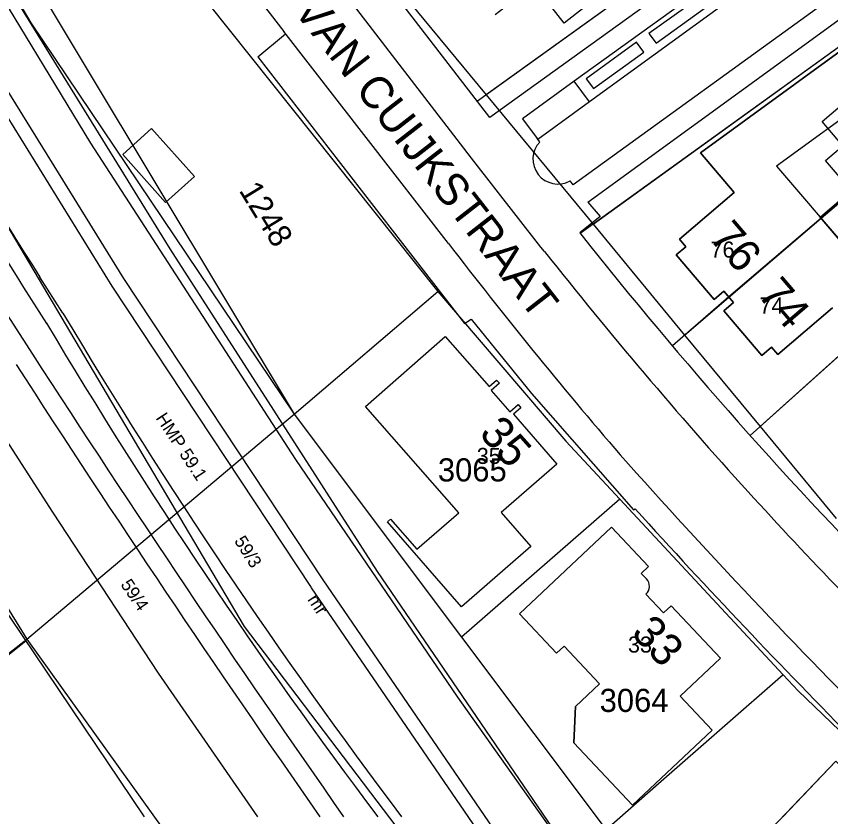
# Model space of a CAD drawing. Extents: x 148816 to 151297, y 399515 to 402500.
# Drawn here: x 149560.2 to 149623.5, y 400250 to 400312.2 of the extents above; entities that cross this region are included whole.
import ezdxf

# ---------------------------------------------------------------- set-up
doc = ezdxf.new("R2010")
doc.units = 0
for name, color, linetype in [('B01 Hoofdgebouw  [D] Norm', 7, 'Continuous'), ('B01 Hoofdgebouw  [T] Norm', 7, 'Continuous'), ('B01 hoofgebouw', 7, 'Continuous'), ('B02 Bijgebouw  [D] Norm', 7, 'Continuous'), ('B07 Tussenmuur  [D] Norm', 7, 'Continuous'), ('G01 perceelsgrens', 7, 'Continuous'), ('G02 sectiegrens', 7, 'Continuous'), ('Q01 Spoorrail  [D] Norm', 7, 'Continuous'), ('Q21 Lichtmast  Gem', 7, 'Continuous'), ('T04 Haag heg  [D] Gem', 7, 'Continuous'), ('T09 Insteek water  [T] Norm', 7, 'Continuous'), ('V00 Kant verharding algemeen  [T] Norm', 7, 'Continuous'), ('V00 Kant verharding algemeen secundair  [T] Gem', 7, 'Continuous'), ('Z01 perceelnummer', 7, 'Continuous'), ('Z02 huisnummer', 7, 'Continuous'), ('Z02 Huisnummer  [Tekst] Norm', 7, 'Continuous'), ('Z06 straatnaam', 7, 'Continuous'), ('Z19 Overige Tekst  [Tekst] Gem', 7, 'Continuous')]:
    doc.layers.add(name, color=color, linetype=linetype)

msp = doc.modelspace()

# ---------------------------------------------------------------- linework, layer by layer
at = {"layer": 'B01 Hoofdgebouw  [D] Norm'}
msp.add_lwpolyline([(149622.706, 400296.619), (149625.123, 400298.684), (149623.122, 400301.026), (149624.46, 400302.169), (149622.856, 400304.047), (149626.369, 400307.048), (149624.251, 400309.527)], dxfattribs=at)
at = {"layer": 'B01 Hoofdgebouw  [T] Norm'}
msp.add_line((149619.79, 400250), (149623.93, 400254.32), dxfattribs=at)
for points in [[(149579.388, 400336.634), (149583.961, 400339.831), (149582.139, 400342.437), (149587.048, 400345.846), (149590.476, 400340.979), (149588.71, 400339.743), (149593.795, 400332.477), (149595.578, 400333.725), (149597.389, 400331.15), (149606.365, 400319.724), (149608.516, 400321.412), (149611.047, 400318.186), (149602.794, 400311.711), (149600.448, 400314.701), (149597.435, 400312.337)], [(149624.251, 400309.527), (149613.395, 400301.621), (149616.026, 400298.542), (149611.768, 400294.904), (149612.256, 400294.32), (149611.498, 400293.687), (149614.459, 400290.212), (149615.22, 400290.861), (149615.959, 400289.994), (149615.199, 400289.346), (149618.166, 400285.865), (149618.927, 400286.514), (149619.414, 400285.943), (149623.667, 400289.57)], [(149624.789, 400294.182), (149622.706, 400296.619)], [(149609.186, 400268.488), (149608.782, 400268.918), (149609.35, 400269.452), (149606.484, 400272.502), (149599.328, 400265.777), (149602.204, 400262.716), (149602.78, 400263.257), (149605.539, 400260.32), (149603.666, 400258.56), (149603.547, 400255.744), (149608.098, 400250.895), (149614.31, 400256.726), (149611.819, 400259.38), (149614.954, 400262.323), (149611.12, 400266.408), (149610.508, 400265.841), (149609.149, 400267.308)]]:
    msp.add_lwpolyline(points, dxfattribs=at)
msp.add_lwpolyline([(149594.599, 400273.632), (149587.35, 400281.905), (149593.547, 400287.335), (149596.952, 400283.449), (149597.538, 400283.954), (149597.757, 400283.707), (149597.11, 400283.134), (149598.565, 400281.493), (149599.213, 400282.04), (149599.426, 400281.795), (149598.844, 400281.289), (149602.218, 400277.408), (149597.894, 400273.649), (149600.197, 400271), (149594.801, 400266.309), (149589.047, 400272.928), (149589.296, 400273.145), (149591.333, 400270.808)], close=True, dxfattribs=at)
msp.add_arc((149608.619, 400267.915), 0.806, 311.11806, 45.28999, dxfattribs=at)
at = {"layer": 'B01 hoofgebouw'}
for points in [[(149616.026, 400298.542), (149613.395, 400301.621), (149624.251, 400309.527), (149626.794, 400306.035)], [(149626.794, 400306.035), (149619.314, 400300.587)], [(149619.314, 400300.587), (149624.72, 400294.264)], [(149623.667, 400289.57), (149619.414, 400285.943), (149618.927, 400286.514), (149618.166, 400285.865), (149615.199, 400289.346), (149615.959, 400289.994), (149615.22, 400290.861), (149614.459, 400290.212), (149611.498, 400293.687), (149612.256, 400294.32), (149611.768, 400294.904), (149616.026, 400298.542)], [(149594.599, 400273.632), (149587.35, 400281.905), (149593.547, 400287.335), (149596.952, 400283.449), (149597.538, 400283.954), (149597.757, 400283.707), (149597.11, 400283.134), (149598.565, 400281.493), (149599.213, 400282.04), (149599.426, 400281.795), (149598.844, 400281.289), (149602.218, 400277.408), (149597.894, 400273.649), (149600.197, 400271), (149594.801, 400266.309), (149589.047, 400272.928), (149589.296, 400273.145), (149591.333, 400270.808), (149594.599, 400273.632)], [(149609.149, 400267.308), (149610.508, 400265.841), (149611.12, 400266.408), (149614.954, 400262.323), (149611.819, 400259.38), (149614.31, 400256.726), (149608.098, 400250.895), (149603.547, 400255.744), (149603.666, 400258.56), (149605.539, 400260.32), (149602.78, 400263.257), (149602.204, 400262.716), (149599.328, 400265.777), (149606.484, 400272.502), (149609.35, 400269.452), (149608.782, 400268.918), (149609.186, 400268.488)], [(149631.84, 400246.66), (149626.8, 400241.45), (149618.92, 400249.09), (149623.93, 400254.32), (149631.84, 400246.66)]]:
    msp.add_lwpolyline(points, dxfattribs=at)
msp.add_arc((149608.62, 400267.915), 0.805, 311.04758, 45.36048, dxfattribs=at)
at = {"layer": 'B02 Bijgebouw  [D] Norm'}
msp.add_lwpolyline([(149574.036, 400299.766), (149570.702, 400303.504), (149568.456, 400301.5), (149571.79, 400297.763)], close=True, dxfattribs=at)
at = {"layer": 'B07 Tussenmuur  [D] Norm'}
msp.add_line((149622.771, 400296.544), (149615.59, 400290.428), dxfattribs=at)
msp.add_line((149622.771, 400296.544), (149615.59, 400290.428), dxfattribs=at)
at = {"layer": 'G01 perceelsgrens'}
for points in [[(149533.077, 400362.377), (149581.78, 400281.3)], [(149533.077, 400362.377), (149544.085, 400340.902), (149561.318, 400311.715), (149581.78, 400281.3)], [(149616.372, 400320.266), (149596.736, 400306.119)], [(149580.394, 400280.134), (149565.97, 400302.366), (149557.268, 400316.702)], [(149590.143, 400314.1), (149596.736, 400306.119)], [(149605.043, 400296.061), (149627.354, 400312.16)], [(149596.736, 400306.119), (149605.043, 400296.061)], [(149535.218, 400305.587), (149560.99, 400263.81)], [(149622.771, 400296.544), (149632.633, 400304.887)], [(149618.033, 400280.335), (149625.697, 400287.214), (149630.043, 400291.348), (149637.505, 400298.184)], [(149612.163, 400287.44), (149622.771, 400296.544)], [(149605.043, 400296.061), (149612.163, 400287.44)], [(149581.78, 400281.3), (149592.97, 400290.83)], [(149612.163, 400287.44), (149618.033, 400280.335)], [(149580.394, 400280.134), (149581.78, 400281.3)], [(149581.78, 400281.3), (149594.812, 400263.957)], [(149560.99, 400263.81), (149580.394, 400280.134)], [(149822.773, 400000), (149802.359, 400021.266), (149802.973, 400021.38), (149803.647, 400021.768), (149804.066, 400022.382), (149804.108, 400023.086), (149803.901, 400023.582), (149771.836, 400056.765), (149753.935, 400074.489), (149738.32, 400090.403), (149702.685, 400127.673), (149683.319, 400147.854), (149667.419, 400165.471), (149655.301, 400179.652), (149635.13, 400203.997), (149620.334, 400223.409), (149613.313, 400232.747), (149594.513, 400259.299), (149581.916, 400277.787), (149580.394, 400280.134)], [(149618.033, 400280.335), (149623.937, 400273.188)], [(149607.119, 400274.679), (149594.812, 400263.957)], [(149534.52, 400243.173), (149560.99, 400263.81)], [(149560.99, 400263.81), (149607.171, 400199.446)], [(149594.812, 400263.957), (149606.059, 400248.991)], [(149619.83, 400261.027), (149610.334, 400252.729)], [(149610.334, 400252.729), (149606.059, 400248.991)]]:
    msp.add_lwpolyline(points, dxfattribs=at)
at = {"layer": 'G02 sectiegrens'}
for points in [[(149529.755, 400370.066), (149592.97, 400290.83)], [(149592.97, 400290.83), (149602.92, 400279.19), (149607.119, 400274.679)], [(149607.119, 400274.679), (149619.83, 400261.027)], [(149619.83, 400261.027), (149620.99, 400259.78), (149628.74, 400252.35), (149635.942, 400246.133)]]:
    msp.add_lwpolyline(points, dxfattribs=at)
at = {"layer": 'Q01 Spoorrail  [D] Norm'}
for p, q in [((149563.81, 400289.16), (149562.02, 400291.96)), ((149562.546, 400288.352), (149560.756, 400291.152)), ((149558.95, 400289.833), (149561.44, 400285.973))]:
    msp.add_line(p, q, dxfattribs=at)
for centre, radius, start, end in [((150366.831, 400804.043), 953.913, 208.300931, 212.467633), ((150366.831, 400804.043), 955.413, 208.300931, 212.467633), ((149930.802, 400507.537), 427.049, 210.75455, 217.08943), ((149922.141, 400502.001), 418.275, 210.71255, 217.04743), ((150492.61, 400886.288), 1107.905, 212.809558, 215.051792), ((150470.324, 400870.976), 1082.378, 212.767433, 215.009667)]:
    msp.add_arc(centre, radius, start, end, dxfattribs=at)
at = {"layer": 'Q21 Lichtmast  Gem'}
msp.add_lwpolyline([(149831.226, 399977.819), (149652.797, 400166.23), (149577.932, 400264.802), (149509.93, 400379.595), (149457.524, 400503.123), (149428.826, 400604.191), (149365.19, 400976.021), (149329.798, 401182.823), (149252.909, 401632.095)], dxfattribs=at)
at = {"layer": 'T04 Haag heg  [D] Gem'}
for p, q in [((149616.372, 400320.266), (149596.052, 400305.627)), ((149627.354, 400312.16), (149604.043, 400295.34)), ((149632.633, 400304.887), (149622.771, 400296.544)), ((149615.59, 400290.428), (149611.223, 400286.62)), ((149625.697, 400287.214), (149617.261, 400279.642)), ((149560.92, 400263.658), (149543.889, 400250))]:
    msp.add_line(p, q, dxfattribs=at)
for points in [[(149483.743, 400452.85), (149495.187, 400427.044), (149504.13, 400407.114), (149513.565, 400387.303), (149526.503, 400361.91), (149538.837, 400339.327), (149552.873, 400315.079), (149567.622, 400291.262), (149583.126, 400267.815)], [(149614.034, 400222.687), (149583.136, 400267.8)]]:
    msp.add_lwpolyline(points, dxfattribs=at)
at = {"layer": 'T09 Insteek water  [T] Norm'}
for p, q in [((149563.01, 400273.69), (149555.72, 400284.99)), ((149550.87, 400278.57), (149570.125, 400250)), ((149571.24, 400261.16), (149563.01, 400273.69)), ((149578.955, 400250), (149571.24, 400261.16))]:
    msp.add_line(p, q, dxfattribs=at)
msp.add_lwpolyline([(149584.044, 400268.422), (149568.549, 400291.855), (149553.817, 400315.644), (149539.796, 400339.866), (149527.476, 400362.423), (149524.985, 400367.198), (149528.846, 400369.521), (149543.505, 400341.952), (149557.468, 400317.831), (149572.133, 400294.149), (149588.246, 400269.068), (149619.111, 400223.881), (149619.518, 400223.019), (149619.114, 400221.801), (149617.67, 400220.556), (149617.036, 400220.251), (149584.044, 400268.422)], dxfattribs=at)
at = {"layer": 'V00 Kant verharding algemeen  [T] Norm'}
for p, q in [((149597.017, 400304.375), (149571.54, 400337.433)), ((149636.54, 400323.055), (149603.486, 400299.129)), ((149621.006, 400319.756), (149603.579, 400307.195))]:
    msp.add_line(p, q, dxfattribs=at)
for points in [[(149532.959, 400373.138), (149580.979, 400311.046)], [(149595.587, 400301.214), (149594.728, 400302.312), (149558.835, 400348.944)], [(149653.296, 400340.679), (149646.304, 400335.669), (149641.272, 400332.017), (149634.324, 400327.01), (149629.114, 400323.249), (149622.159, 400318.228), (149604.762, 400305.571), (149600.748, 400302.651)], [(149629.917, 400328.06), (149597.017, 400304.375)], [(149604.642, 400297.788), (149628.549, 400315.183), (149629.506, 400313.859), (149635.803, 400318.435), (149634.865, 400319.735), (149637.402, 400321.573), (149638.353, 400320.262)], [(149613.863, 400312.967), (149613.306, 400313.73), (149609.385, 400310.892), (149609.942, 400310.135), (149613.863, 400312.967)], [(149578.963, 400309.081), (149581.111, 400310.876)], [(149593.79, 400294.571), (149580.979, 400311.046)], [(149608.987, 400309.454), (149608.43, 400310.217), (149604.509, 400307.379), (149605.066, 400306.622), (149608.987, 400309.454)], [(149578.963, 400309.081), (149595.042, 400288.349), (149595.55, 400288.697), (149600.263, 400282.905), (149608.185, 400273.848), (149608.322, 400273.927)], [(149604.762, 400305.571), (149603.579, 400307.195), (149599.564, 400304.27), (149600.68, 400302.738)], [(149600.897, 400302.461), (149600.68, 400302.738)], [(149603.486, 400299.129), (149603.248, 400299.443)], [(149604.642, 400297.788), (149605.602, 400296.67), (149604.008, 400295.388)], [(149601.258, 400293.94), (149600.984, 400294.292)]]:
    msp.add_lwpolyline(points, dxfattribs=at)
for centre, radius, start, end in [((149876.381, 400511.181), 347.497, 218.38878, 224.71883), ((149904.376, 400533.385), 391.785, 217.55725, 220.65539), ((149891.109, 400523.7), 369.869, 218.40321, 222.19622), ((150017.217, 400644.035), 549.58, 221.74252, 224.91838), ((149913.828, 400545.891), 401.608, 222.36469, 225.39737), ((150011.228, 400638.609), 543.439, 222.14921, 224.791)]:
    msp.add_arc(centre, radius, start, end, dxfattribs=at)
at = {"layer": 'V00 Kant verharding algemeen secundair  [T] Gem'}
msp.add_lwpolyline([(149600.984, 400294.292), (149595.587, 400301.214)], dxfattribs=at)
msp.add_arc((149602.297, 400301.127), 1.934, 136.39717, 299.43949, dxfattribs=at)

# ---------------------------------------------------------------- texts
at = {"layer": 'Z01 perceelnummer'}
msp.add_text('1248', height=1.8, rotation=301.46487, dxfattribs=at).set_placement((149577.46, 400298.697))
for s, p in [('3065', (149592.97, 400276.067)), ('3064', (149605.552, 400258.144))]:
    msp.add_text(s, height=1.8, dxfattribs=at).set_placement(p)
at = {"layer": 'Z02 huisnummer'}
for s, rotation, p in [('76', 310.45838, (149614.003, 400294.978)), ('74', 310.45838, (149617.767, 400290.568)), ('35', 311.55261, (149596.103, 400279.745)), ('33', 312.81296, (149607.922, 400264.218))]:
    msp.add_text(s, height=2.5, rotation=rotation, dxfattribs=at).set_placement(p)
at = {"layer": 'Z02 Huisnummer  [Tekst] Norm'}
for s, p in [('76', (149614.178, 400293.471)), ('74', (149617.99, 400289.126)), ('35', (149595.999, 400277.428)), ('33', (149607.757, 400262.76))]:
    msp.add_text(s, height=1.25, dxfattribs=at).set_placement(p)
msp.add_text('mr', height=1, rotation=303.06653, dxfattribs=at).set_placement((149582.795, 400266.89))
at = {"layer": 'Z06 straatnaam'}
msp.add_text('RIDDER VAN CUIJKSTRAAT', height=2.5, rotation=307.93526, dxfattribs=at).set_placement((149573.224, 400323.531))
at = {"layer": 'Z19 Overige Tekst  [Tekst] Gem'}
for s, rotation, p in [('HMP 59.1', 303.3497, (149570.986, 400280.997)), ('59/3', 302.27911, (149577.096, 400271.445)), ('59/4', 304.10109, (149568.253, 400268.051))]:
    msp.add_text(s, height=1, rotation=rotation, dxfattribs=at).set_placement(p)

doc.saveas('drawing.dxf')
